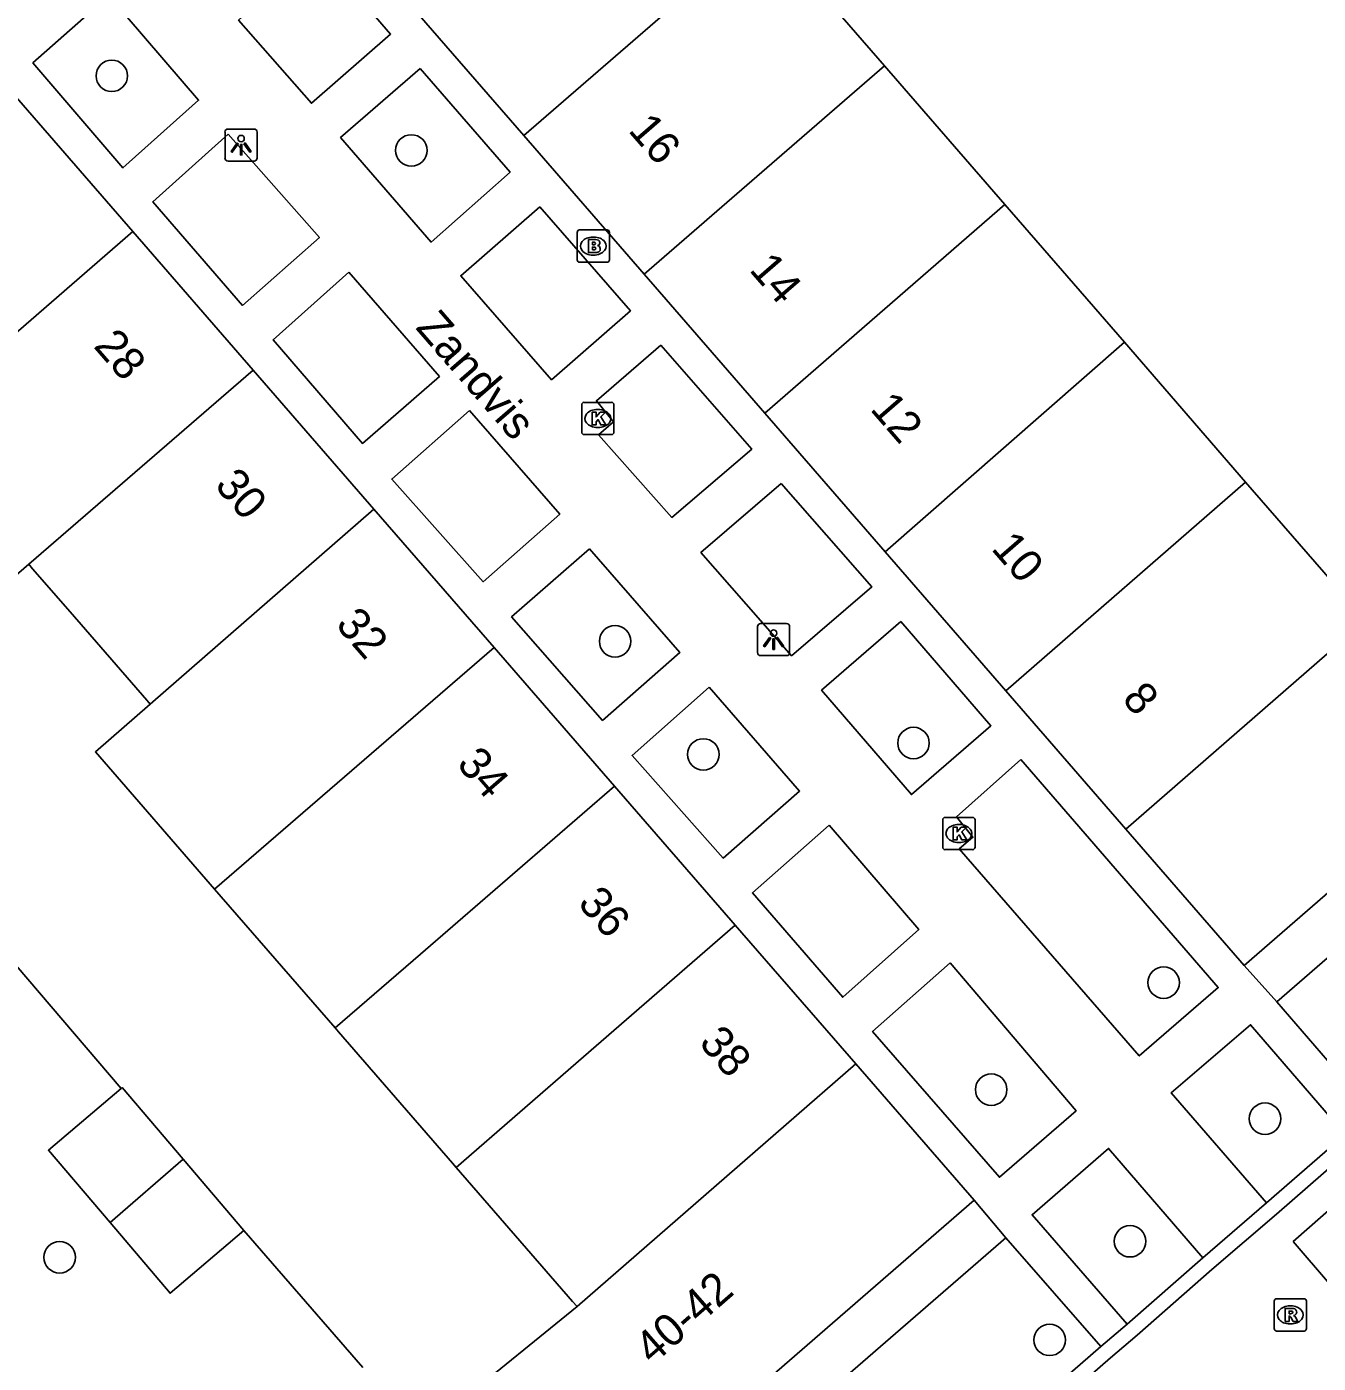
# Model space of a CAD drawing. Extents: x 155888 to 156864, y 383882 to 384671.
# Drawn here: x 156652.41 to 156692.46, y 384366.88 to 384408.33 of the extents above; entities that cross this region are included whole.
import ezdxf

# ---------------------------------------------------------------- set-up
doc = ezdxf.new("R2010")
doc.units = 0
for name, color, linetype in [('IMGEO_Boom', 7, 'Continuous'), ('IMGEO_Brandkraan', 7, 'Continuous'), ('IMGEO_Kolk', 7, 'Continuous'), ('IMGEO_Lichtpunt', 7, 'Continuous'), ('IMGEO_Openbare_ruimte_label', 7, 'Continuous'), ('IMGEO_Pand', 7, 'Continuous'), ('IMGEO_Pand_nummerreeks', 7, 'Continuous'), ('IMGEO_Rijbaan_lokaal_gesloten', 7, 'Continuous'), ('IMGEO_Rijbaan_lokaal_open', 7, 'Continuous'), ('IMGEO_Rioolput', 7, 'Continuous'), ('IMGEO_Voetpad_open', 7, 'Continuous')]:
    doc.layers.add(name, color=color, linetype=linetype)

msp = doc.modelspace()

# ---------------------------------------------------------------- linework, layer by layer
at = {"layer": 'IMGEO_Boom'}
for centre in [(156655.045, 384406.803), (156664.332, 384404.489), (156670.652, 384389.267), (156679.904, 384386.111), (156673.387, 384385.758), (156687.658, 384378.684), (156682.313, 384375.365), (156690.805, 384374.461), (156686.62, 384370.663), (156653.427, 384370.166), (156684.125, 384367.604)]:
    msp.add_circle(centre, 0.489, dxfattribs=at)
at = {"layer": 'IMGEO_Brandkraan'}
for p, q in [((156669.475, 384401.098), (156669.475, 384401.95)), ((156669.55, 384402.024), (156670.402, 384402.024)), ((156670.476, 384401.95), (156670.476, 384401.098)), ((156669.963, 384401.804), (156669.988, 384401.804)), ((156669.986, 384401.244), (156669.961, 384401.244)), ((156670.402, 384401.024), (156669.55, 384401.024))]:
    msp.add_line(p, q, dxfattribs=at)
for points in [[(156669.475, 384401.098), (156669.475, 384401.95)], [(156669.55, 384402.024), (156670.402, 384402.024)], [(156670.476, 384401.95), (156670.476, 384401.098)], [(156669.823, 384401.724), (156669.823, 384401.324), (156670.036, 384401.324)], [(156670.054, 384401.724), (156669.823, 384401.724)], [(156670.002, 384401.643), (156669.948, 384401.643), (156669.948, 384401.567)], [(156669.948, 384401.567), (156670.001, 384401.567)], [(156670.01, 384401.491), (156669.948, 384401.491), (156669.948, 384401.41)], [(156669.948, 384401.41), (156670.01, 384401.41)], [(156670.402, 384401.024), (156669.55, 384401.024)]]:
    msp.add_lwpolyline(points, dxfattribs=at)
for centre, radius, start, end in [((156669.552, 384401.948), 0.0765, 91.552, 178.448), ((156669.552, 384401.948), 0.0765, 91.552, 178.448), ((156670.4, 384401.948), 0.0765, 1.552, 88.448), ((156670.4, 384401.948), 0.0765, 1.552, 88.448), ((156670.003, 384401.605), 0.0379, 267.8285, 90.9355), ((156670.011, 384401.45), 0.0404, 269.8759, 90.5077), ((156670.058, 384401.579), 0.145, 59.4692, 91.5367), ((156670.083, 384401.626), 0.0922, 285.5137, 58.1501), ((156670.088, 384401.434), 0.105, 301.3115, 78.989), ((156669.552, 384401.1), 0.0765, 181.552, 268.448), ((156669.552, 384401.1), 0.0765, 181.552, 268.448), ((156670.042, 384401.575), 0.251, 268.6676, 293.5347), ((156670.4, 384401.1), 0.0765, 271.552, 358.448), ((156670.4, 384401.1), 0.0765, 271.552, 358.448)]:
    msp.add_arc(centre, radius, start, end, dxfattribs=at)
for centre, major_axis, ratio, start_param, end_param in [((156669.962, 384401.524), (-0.387, 0.002), 0.722429, 4.712389, 7.853982), ((156669.987, 384401.524), (-0.39, 0.002), 0.717154, 1.570796, 4.712389)]:
    msp.add_ellipse(centre, major_axis=major_axis, ratio=ratio, start_param=start_param, end_param=end_param, dxfattribs=at)
at = {"layer": 'IMGEO_Kolk'}
for p, q in [((156669.615, 384395.752), (156669.615, 384396.604)), ((156669.69, 384396.678), (156670.542, 384396.678)), ((156670.616, 384396.604), (156670.616, 384395.752)), ((156670.103, 384396.458), (156670.128, 384396.458)), ((156670.542, 384395.678), (156669.69, 384395.678)), ((156670.126, 384395.898), (156670.101, 384395.898)), ((156680.81, 384382.88), (156680.81, 384383.732)), ((156680.885, 384383.806), (156681.737, 384383.806)), ((156681.811, 384383.732), (156681.811, 384382.88)), ((156681.298, 384383.586), (156681.323, 384383.586)), ((156681.737, 384382.806), (156680.885, 384382.806)), ((156681.321, 384383.026), (156681.296, 384383.026))]:
    msp.add_line(p, q, dxfattribs=at)
for points in [[(156669.615, 384395.752), (156669.615, 384396.604)], [(156669.69, 384396.678), (156670.542, 384396.678)], [(156670.616, 384396.604), (156670.616, 384395.752)], [(156669.936, 384396.378), (156670.059, 384396.378), (156670.059, 384396.227), (156670.189, 384396.378), (156670.353, 384396.378), (156670.207, 384396.227), (156670.36, 384395.978), (156670.208, 384395.978), (156670.123, 384396.142), (156670.059, 384396.075), (156670.059, 384395.978), (156669.936, 384395.978), (156669.936, 384396.378)], [(156670.542, 384395.678), (156669.69, 384395.678)], [(156680.81, 384382.88), (156680.81, 384383.732)], [(156680.885, 384383.806), (156681.737, 384383.806)], [(156681.811, 384383.732), (156681.811, 384382.88)], [(156681.131, 384383.506), (156681.254, 384383.506), (156681.254, 384383.355), (156681.384, 384383.506), (156681.548, 384383.506), (156681.402, 384383.355), (156681.555, 384383.106), (156681.403, 384383.106), (156681.318, 384383.27), (156681.254, 384383.203), (156681.254, 384383.106), (156681.131, 384383.106), (156681.131, 384383.506)], [(156681.737, 384382.806), (156680.885, 384382.806)]]:
    msp.add_lwpolyline(points, dxfattribs=at)
for centre, start, end in [((156669.692, 384396.602), 91.552, 178.448), ((156669.692, 384396.602), 91.552, 178.448), ((156670.54, 384396.602), 1.552, 88.448), ((156670.54, 384396.602), 1.552, 88.448), ((156669.692, 384395.754), 181.552, 268.448), ((156669.692, 384395.754), 181.552, 268.448), ((156670.54, 384395.754), 271.552, 358.448), ((156670.54, 384395.754), 271.552, 358.448), ((156680.887, 384383.73), 91.552, 178.448), ((156680.887, 384383.73), 91.552, 178.448), ((156681.735, 384383.73), 1.552, 88.448), ((156681.735, 384383.73), 1.552, 88.448), ((156680.887, 384382.882), 181.552, 268.448), ((156680.887, 384382.882), 181.552, 268.448), ((156681.735, 384382.882), 271.552, 358.448), ((156681.735, 384382.882), 271.552, 358.448)]:
    msp.add_arc(centre, 0.0765, start, end, dxfattribs=at)
for centre, major_axis, ratio, start_param, end_param in [((156670.102, 384396.178), (-0.387, 0.002), 0.722429, 4.712389, 7.853982), ((156670.127, 384396.178), (-0.39, 0.002), 0.717154, 1.570796, 4.712389), ((156681.297, 384383.306), (-0.387, 0.002), 0.722429, 4.712389, 7.853982), ((156681.322, 384383.306), (-0.39, 0.002), 0.717154, 1.570796, 4.712389)]:
    msp.add_ellipse(centre, major_axis=major_axis, ratio=ratio, start_param=start_param, end_param=end_param, dxfattribs=at)
at = {"layer": 'IMGEO_Lichtpunt'}
for p, q in [((156658.555, 384405.059), (156658.555, 384404.252)), ((156658.555, 384405.059), (156658.555, 384404.252)), ((156659.457, 384405.154), (156658.649, 384405.154)), ((156659.457, 384405.154), (156658.649, 384405.154)), ((156659.551, 384404.252), (156659.551, 384405.059)), ((156659.551, 384404.252), (156659.551, 384405.059)), ((156658.649, 384404.158), (156659.457, 384404.158)), ((156658.649, 384404.158), (156659.457, 384404.158)), ((156675.067, 384389.724), (156675.067, 384388.917)), ((156675.067, 384389.724), (156675.067, 384388.917)), ((156675.969, 384389.819), (156675.161, 384389.819)), ((156675.969, 384389.819), (156675.161, 384389.819)), ((156676.063, 384388.917), (156676.063, 384389.724)), ((156676.063, 384388.917), (156676.063, 384389.724)), ((156675.161, 384388.823), (156675.969, 384388.823)), ((156675.161, 384388.823), (156675.969, 384388.823))]:
    msp.add_line(p, q, dxfattribs=at)
for points in [[(156658.929, 384404.723), (156658.968, 384404.695), (156658.78, 384404.433), (156658.742, 384404.46), (156658.929, 384404.723)], [(156659.031, 384404.675), (156659.078, 384404.675), (156659.078, 384404.353), (156659.031, 384404.353), (156659.031, 384404.675)], [(156659.141, 384404.695), (156659.179, 384404.722), (156659.366, 384404.46), (156659.327, 384404.432), (156659.141, 384404.695)], [(156675.441, 384389.388), (156675.48, 384389.36), (156675.292, 384389.098), (156675.254, 384389.125), (156675.441, 384389.388)], [(156675.543, 384389.34), (156675.59, 384389.34), (156675.59, 384389.018), (156675.543, 384389.018), (156675.543, 384389.34)], [(156675.653, 384389.36), (156675.691, 384389.387), (156675.878, 384389.125), (156675.839, 384389.097), (156675.653, 384389.36)]]:
    msp.add_lwpolyline(points, dxfattribs=at)
for centre in [(156659.054, 384404.857), (156675.566, 384389.522)]:
    msp.add_circle(centre, 0.0994, dxfattribs=at)
for centre, start, end in [((156658.649, 384405.059), 90, 180), ((156658.649, 384405.059), 90, 180), ((156659.457, 384405.059), 0, 90), ((156659.457, 384405.059), 0, 90), ((156658.649, 384404.252), 180, 270), ((156658.649, 384404.252), 180, 270), ((156659.457, 384404.252), 270, 0), ((156659.457, 384404.252), 270, 360), ((156675.161, 384389.724), 90, 180), ((156675.161, 384389.724), 90, 180), ((156675.969, 384389.724), 0, 90), ((156675.969, 384389.724), 0, 90), ((156675.161, 384388.917), 180, 270), ((156675.161, 384388.917), 180, 270), ((156675.969, 384388.917), 270, 0), ((156675.969, 384388.917), 270, 360)]:
    msp.add_arc(centre, 0.0946, start, end, dxfattribs=at)
at = {"layer": 'IMGEO_Pand'}
for points in [[(156675.271, 384411.411), (156667.822, 384404.951)], [(156679.001, 384407.114), (156675.271, 384411.411)], [(156667.822, 384404.951), (156664.088, 384409.254)], [(156671.556, 384400.649), (156679.001, 384407.114)], [(156679.001, 384407.114), (156682.737, 384402.809)], [(156655.7, 384401.971), (156651.952, 384406.287)], [(156671.556, 384400.649), (156667.822, 384404.951)], [(156682.737, 384402.809), (156675.29, 384396.346)], [(156682.737, 384402.809), (156686.442, 384398.54)], [(156648.747, 384395.945), (156655.7, 384401.971)], [(156655.7, 384401.971), (156659.428, 384397.678)], [(156675.29, 384396.346), (156671.556, 384400.649)], [(156686.442, 384398.54), (156679.025, 384392.043)], [(156690.203, 384394.206), (156686.442, 384398.54)], [(156659.428, 384397.678), (156652.468, 384391.658)], [(156659.428, 384397.678), (156663.171, 384393.369)], [(156679.025, 384392.043), (156675.29, 384396.346)], [(156652.468, 384391.658), (156650.76, 384390.18), (156647.038, 384394.464), (156648.747, 384395.945)], [(156682.765, 384387.734), (156690.203, 384394.206)], [(156698.648, 384394.017), (156693.934, 384389.924), (156686.491, 384383.441)], [(156690.203, 384394.206), (156693.802, 384390.059), (156698.522, 384394.157), (156698.648, 384394.017)], [(156663.171, 384393.369), (156656.236, 384387.319)], [(156666.9, 384389.076), (156663.171, 384393.369)], [(156682.765, 384387.734), (156679.025, 384392.043)], [(156656.236, 384387.319), (156656.13, 384387.44), (156653.753, 384390.179), (156652.59, 384391.518), (156652.468, 384391.658)], [(156702.41, 384389.848), (156690.159, 384379.214)], [(156658.232, 384381.578), (156666.9, 384389.076)], [(156670.634, 384384.776), (156666.9, 384389.076)], [(156686.491, 384383.441), (156682.765, 384387.734)], [(156658.232, 384381.578), (156654.535, 384385.835), (156656.236, 384387.319)], [(156670.634, 384384.776), (156664.613, 384379.567), (156661.967, 384377.277)], [(156674.377, 384380.467), (156670.634, 384384.776)], [(156690.159, 384379.214), (156686.491, 384383.441)], [(156661.967, 384377.277), (156658.232, 384381.578)], [(156665.724, 384372.952), (156669.674, 384376.382), (156674.377, 384380.467)], [(156674.377, 384380.467), (156678.112, 384376.166)], [(156665.724, 384372.952), (156665.613, 384373.08), (156662.072, 384377.157), (156661.967, 384377.277)], [(156678.112, 384376.166), (156669.471, 384368.638)], [(156681.79, 384371.932), (156678.112, 384376.166)], [(156655.33, 384375.399), (156653.079, 384373.482), (156654.989, 384371.24)], [(156655.33, 384375.399), (156655.363, 384375.427), (156657.258, 384373.203)], [(156654.989, 384371.24), (156657.258, 384373.203)], [(156657.258, 384373.203), (156659.137, 384370.997)], [(156669.471, 384368.638), (156669.331, 384368.799), (156667.222, 384371.227), (156665.724, 384372.952)], [(156669.545, 384361.306), (156681.79, 384371.932)], [(156659.137, 384370.997), (156656.853, 384369.052), (156654.989, 384371.24)], [(156669.545, 384361.306), (156666.269, 384365.083), (156665.785, 384365.64), (156669.471, 384368.638)]]:
    msp.add_lwpolyline(points, dxfattribs=at)
at = {"layer": 'IMGEO_Rijbaan_lokaal_gesloten'}
msp.add_lwpolyline([(156644.425, 384330.963), (156646.82, 384333.008), (156647.579, 384333.681), (156650.518, 384336.137), (156665.515, 384349.203), (156668.2, 384351.564), (156677.151, 384359.329), (156686.013, 384367.047), (156686.835, 384367.746), (156689.151, 384369.782), (156691.155, 384371.506), (156693.59, 384373.623)], dxfattribs=at)
at = {"layer": 'IMGEO_Rijbaan_lokaal_open'}
for points in [[(156651.721, 384379.637), (156655.33, 384375.399)], [(156690.853, 384371.853), (156693.291, 384373.973)], [(156691.675, 384370.659), (156694.301, 384372.961), (156696.617, 384370.289), (156693.925, 384368.028), (156691.675, 384370.659)], [(156690.853, 384371.853), (156688.876, 384370.153)], [(156659.137, 384370.997), (156662.83, 384366.744)], [(156686.527, 384368.088), (156688.876, 384370.153)], [(156686.527, 384368.088), (156685.713, 384367.396)], [(156685.713, 384367.396), (156676.849, 384359.676), (156667.897, 384351.91)]]:
    msp.add_lwpolyline(points, dxfattribs=at)
at = {"layer": 'IMGEO_Rioolput'}
for p, q in [((156691.089, 384367.952), (156691.089, 384368.804)), ((156691.164, 384368.878), (156692.016, 384368.878)), ((156692.09, 384368.804), (156692.09, 384367.952)), ((156691.577, 384368.658), (156691.602, 384368.658)), ((156692.016, 384367.878), (156691.164, 384367.878)), ((156691.6, 384368.098), (156691.575, 384368.098))]:
    msp.add_line(p, q, dxfattribs=at)
for points in [[(156691.089, 384367.952), (156691.089, 384368.804)], [(156691.164, 384368.878), (156692.016, 384368.878)], [(156692.09, 384368.804), (156692.09, 384367.952)], [(156691.678, 384368.576), (156691.426, 384368.578), (156691.426, 384368.178)], [(156691.426, 384368.178), (156691.55, 384368.178), (156691.55, 384368.34), (156691.561, 384368.34)], [(156691.604, 384368.497), (156691.55, 384368.497), (156691.55, 384368.416)], [(156691.55, 384368.416), (156691.602, 384368.416)], [(156691.608, 384368.311), (156691.679, 384368.178), (156691.819, 384368.178), (156691.754, 384368.304)], [(156692.016, 384367.878), (156691.164, 384367.878)]]:
    msp.add_lwpolyline(points, dxfattribs=at)
for centre, radius, start, end in [((156691.166, 384368.802), 0.0765, 91.552, 178.448), ((156691.166, 384368.802), 0.0765, 91.552, 178.448), ((156692.014, 384368.802), 0.0765, 1.552, 88.448), ((156692.014, 384368.802), 0.0765, 1.552, 88.448), ((156691.56, 384368.287), 0.0533, 26.0293, 88.6989), ((156691.586, 384368.605), 0.19, 274.7715, 282.9687), ((156691.61, 384368.401), 0.0964, 77.0061, 93.1865), ((156691.624, 384368.458), 0.0378, 276.6634, 79.6772), ((156691.677, 384368.466), 0.109, 350.3612, 89.416), ((156691.675, 384368.466), 0.112, 277.5842, 350.9817), ((156691.659, 384368.251), 0.108, 29.5134, 73.7905), ((156691.166, 384367.954), 0.0765, 181.552, 268.448), ((156691.166, 384367.954), 0.0765, 181.552, 268.448), ((156692.014, 384367.954), 0.0765, 271.552, 358.448), ((156692.014, 384367.954), 0.0765, 271.552, 358.448)]:
    msp.add_arc(centre, radius, start, end, dxfattribs=at)
for centre, major_axis, ratio, start_param, end_param in [((156691.576, 384368.378), (-0.387, 0.002), 0.722429, 4.712389, 7.853982), ((156691.601, 384368.378), (-0.39, 0.002), 0.717154, 1.570796, 4.712389)]:
    msp.add_ellipse(centre, major_axis=major_axis, ratio=ratio, start_param=start_param, end_param=end_param, dxfattribs=at)
at = {"layer": 'IMGEO_Voetpad_open'}
for points in [[(156660.882, 384411.338), (156658.845, 384409.505), (156659.416, 384408.932), (156658.978, 384408.531), (156661.234, 384405.953), (156663.687, 384408.1), (156660.882, 384411.338)], [(156654.951, 384409.296), (156652.599, 384407.204), (156655.389, 384403.95), (156657.738, 384406.046), (156654.951, 384409.296)], [(156664.61, 384407.032), (156662.139, 384404.887), (156664.944, 384401.649), (156667.395, 384403.82), (156664.61, 384407.032)], [(156658.657, 384404.995), (156656.317, 384402.893), (156659.098, 384399.686), (156661.481, 384401.785), (156658.657, 384404.995)], [(156668.317, 384402.741), (156665.864, 384400.604), (156668.683, 384397.379), (156671.127, 384399.519), (156668.317, 384402.741)], [(156662.397, 384400.716), (156660.046, 384398.616), (156662.817, 384395.402), (156665.204, 384397.481), (156662.397, 384400.716)], [(156672.071, 384398.45), (156670.072, 384396.726), (156670.604, 384396.072), (156670.134, 384395.673), (156672.413, 384393.108), (156674.886, 384395.23), (156672.071, 384398.45)], [(156666.141, 384396.43), (156663.724, 384394.298), (156666.557, 384391.116), (156668.933, 384393.207), (156666.141, 384396.43)], [(156675.796, 384394.157), (156673.312, 384392.019), (156676.121, 384388.819), (156678.609, 384390.954), (156675.796, 384394.157)], [(156691.17, 384378.084), (156709.531, 384394.019)], [(156669.855, 384392.139), (156667.443, 384390.024), (156670.262, 384386.814), (156672.661, 384388.922), (156669.855, 384392.139)], [(156679.51, 384389.877), (156677.053, 384387.752), (156679.841, 384384.512), (156682.306, 384386.65), (156679.51, 384389.877)], [(156673.566, 384387.843), (156671.179, 384385.727), (156674.001, 384382.543), (156676.373, 384384.624), (156673.566, 384387.843)], [(156683.237, 384385.6), (156681.24, 384383.824), (156681.747, 384383.19), (156681.323, 384382.829), (156686.906, 384376.41), (156689.353, 384378.531), (156683.237, 384385.6)], [(156677.289, 384383.565), (156674.911, 384381.464), (156677.712, 384378.229), (156680.065, 384380.325), (156677.289, 384383.565)], [(156681.045, 384379.292), (156678.634, 384377.164), (156682.569, 384372.648), (156684.946, 384374.709), (156681.045, 384379.292)], [(156690.159, 384379.214), (156691.17, 384378.084)], [(156694.114, 384374.675), (156691.17, 384378.084)], [(156693.291, 384373.973), (156690.358, 384377.378), (156687.89, 384375.26), (156690.853, 384371.853)], [(156688.876, 384370.153), (156685.951, 384373.543), (156683.58, 384371.484), (156686.527, 384368.088)], [(156682.77, 384370.768), (156681.79, 384371.932)], [(156664.96, 384355.325), (156682.77, 384370.768)], [(156682.77, 384370.768), (156685.713, 384367.396)]]:
    msp.add_lwpolyline(points, dxfattribs=at)

# ---------------------------------------------------------------- texts
at = {"layer": 'IMGEO_Openbare_ruimte_label'}
msp.add_text('Zandvis', height=1, rotation=310.9057, dxfattribs=at).set_placement((156664.438, 384398.982))
at = {"layer": 'IMGEO_Pand_nummerreeks'}
for s, rotation, p in [('16', 310.9541, (156671.031, 384405.099)), ('14', 310.9541, (156674.782, 384400.777)), ('28', 310.9777, (156654.451, 384398.407)), ('12', 310.9541, (156678.531, 384396.457)), ('30', 310.9777, (156658.205, 384394.085)), ('10', 310.9541, (156682.287, 384392.129)), ('32', 310.9777, (156661.955, 384389.767)), ('8', 310.9541, (156686.34, 384387.458)), ('34', 310.9777, (156665.71, 384385.443)), ('36', 310.9777, (156669.464, 384381.122)), ('38', 310.9777, (156673.22, 384376.798)), ('40-42', 41.0811, (156671.811, 384366.803))]:
    msp.add_text(s, height=1, rotation=rotation, dxfattribs=at).set_placement(p)

doc.saveas('drawing.dxf')
